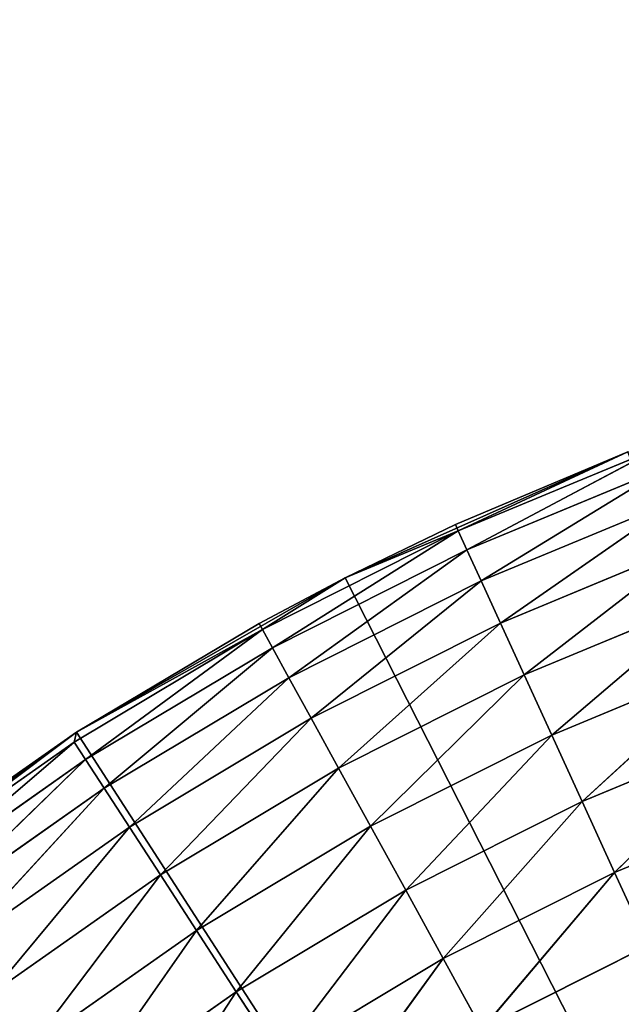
# Model space of a CAD drawing. Extents: x 0.4 to 80.4, y 0.1 to 20.1.
# Tile 589 of 656: x 78.03 to 78.16, y 18.054 to 18.267. Entities that reach past the tile are written whole.
import ezdxf

# ---------------------------------------------------------------- set-up
doc = ezdxf.new("R2010")
doc.units = 0
doc.header["$LTSCALE"] = 2.54
doc.layers.get('0').update_dxf_attribs({"color": 13, "linetype": 'CONTINUOUS'})

# ---------------------------------------------------------------- blocks, each defined once
blk = doc.blocks.new('P__KA_KUCHENNA_MOLISA_STL')
at = {"color": 0}
for p, q in [((78.10043, 18.14653, 89.4), (78.16156, 18.17375, 89.4)), ((78.10043, 18.14653, 89.4), (78.16156, 18.17375, 89.4)), ((78.16156, 18.17375, 89.4), (78.12426, 18.15804, 89)), ((78.16156, 18.17375, 89), (78.12426, 18.15804, 89)), ((78.16156, 18.17375, 89.4), (78.12426, 18.15804, 89)), ((78.16156, 18.17375, 89), (78.12426, 18.15804, 89)), ((78.16865, 18.1748, 88.98264), (78.12489, 18.15666, 88.98264)), ((78.16865, 18.1748, 88.98264), (78.12489, 18.15666, 88.98264)), ((78.16156, 18.17375, 89), (78.12489, 18.15666, 88.98264)), ((78.16156, 18.17375, 89), (78.12489, 18.15666, 88.98264)), ((78.16865, 18.1748, 88.98264), (78.12677, 18.15256, 88.9658)), ((78.16865, 18.1748, 88.98264), (78.12677, 18.15256, 88.9658)), ((78.17022, 18.17057, 88.9658), (78.12677, 18.15256, 88.9658)), ((78.17022, 18.17057, 88.9658), (78.12677, 18.15256, 88.9658)), ((78.17022, 18.17057, 88.9658), (78.12984, 18.14586, 88.95)), ((78.17022, 18.17057, 88.9658), (78.12984, 18.14586, 88.95)), ((78.17279, 18.16367, 88.95), (78.12984, 18.14586, 88.95)), ((78.17279, 18.16367, 88.95), (78.12984, 18.14586, 88.95)), ((78.17279, 18.16367, 88.95), (78.134, 18.13677, 88.93572)), ((78.17279, 18.16367, 88.95), (78.134, 18.13677, 88.93572)), ((78.12426, 18.15804, 89), (78.10043, 18.14653, 89.4)), ((78.12426, 18.15804, 89), (78.10043, 18.14653, 89.4)), ((78.12426, 18.15804, 89), (78.10043, 18.14653, 89)), ((78.12426, 18.15804, 89), (78.10043, 18.14653, 89)), ((78.12426, 18.15804, 89), (78.12489, 18.15666, 88.98264)), ((78.12426, 18.15804, 89), (78.12489, 18.15666, 88.98264)), ((78.12489, 18.15666, 88.98264), (78.08257, 18.13537, 88.98264)), ((78.12489, 18.15666, 88.98264), (78.08257, 18.13537, 88.98264)), ((78.12489, 18.15666, 88.98264), (78.08475, 18.13141, 88.9658)), ((78.12489, 18.15666, 88.98264), (78.08475, 18.13141, 88.9658)), ((78.12489, 18.15666, 88.98264), (78.10043, 18.14653, 89)), ((78.12489, 18.15666, 88.98264), (78.10043, 18.14653, 89)), ((78.12677, 18.15256, 88.9658), (78.12489, 18.15666, 88.98264)), ((78.12677, 18.15256, 88.9658), (78.12489, 18.15666, 88.98264)), ((78.17628, 18.1543, 88.93572), (78.134, 18.13677, 88.93572)), ((78.17628, 18.1543, 88.93572), (78.134, 18.13677, 88.93572)), ((78.17628, 18.1543, 88.93572), (78.13914, 18.12556, 88.92339)), ((78.17628, 18.1543, 88.93572), (78.13914, 18.12556, 88.92339)), ((78.12677, 18.15256, 88.9658), (78.08475, 18.13141, 88.9658)), ((78.12677, 18.15256, 88.9658), (78.08475, 18.13141, 88.9658)), ((78.12677, 18.15256, 88.9658), (78.0883, 18.12496, 88.95)), ((78.12677, 18.15256, 88.9658), (78.0883, 18.12496, 88.95)), ((78.12984, 18.14586, 88.95), (78.12677, 18.15256, 88.9658)), ((78.12984, 18.14586, 88.95), (78.12677, 18.15256, 88.9658)), ((78.04241, 18.11317, 89.4), (78.10043, 18.14653, 89.4)), ((78.04241, 18.11317, 89.4), (78.10043, 18.14653, 89.4)), ((78.10043, 18.14653, 89.4), (78.08185, 18.1367, 89)), ((78.10043, 18.14653, 89), (78.08185, 18.1367, 89)), ((78.10043, 18.14653, 89.4), (78.08185, 18.1367, 89)), ((78.10043, 18.14653, 89), (78.08185, 18.1367, 89)), ((78.10043, 18.14653, 89), (78.08257, 18.13537, 88.98264)), ((78.10043, 18.14653, 89), (78.08257, 18.13537, 88.98264)), ((78.12984, 18.14586, 88.95), (78.0883, 18.12496, 88.95)), ((78.12984, 18.14586, 88.95), (78.0883, 18.12496, 88.95)), ((78.12984, 18.14586, 88.95), (78.09312, 18.1162, 88.93572)), ((78.12984, 18.14586, 88.95), (78.09312, 18.1162, 88.93572)), ((78.10043, 18.14653, 89), (78.10043, 18.14653, 89.4)), ((78.10043, 18.14653, 89), (78.10043, 18.14653, 89.4)), ((78.10043, 18.14653, 89.4), (78.395, 17.56711, 89.4)), ((78.10043, 18.14653, 89.4), (78.395, 17.56711, 89.4)), ((78.134, 18.13677, 88.93572), (78.12984, 18.14586, 88.95)), ((78.134, 18.13677, 88.93572), (78.12984, 18.14586, 88.95)), ((78.18058, 18.14275, 88.92339), (78.13914, 18.12556, 88.92339)), ((78.18058, 18.14275, 88.92339), (78.13914, 18.12556, 88.92339)), ((78.18058, 18.14275, 88.92339), (78.14509, 18.11258, 88.9134)), ((78.18058, 18.14275, 88.92339), (78.14509, 18.11258, 88.9134)), ((78.08185, 18.1367, 89), (78.04241, 18.11317, 89.4)), ((78.08185, 18.1367, 89), (78.04241, 18.11317, 89.4)), ((78.08185, 18.1367, 89), (78.04241, 18.11317, 89)), ((78.08185, 18.1367, 89), (78.04241, 18.11317, 89)), ((78.08185, 18.1367, 89), (78.08257, 18.13537, 88.98264)), ((78.08185, 18.1367, 89), (78.08257, 18.13537, 88.98264)), ((78.134, 18.13677, 88.93572), (78.09312, 18.1162, 88.93572)), ((78.134, 18.13677, 88.93572), (78.09312, 18.1162, 88.93572)), ((78.134, 18.13677, 88.93572), (78.09905, 18.1054, 88.92339)), ((78.134, 18.13677, 88.93572), (78.09905, 18.1054, 88.92339)), ((78.13914, 18.12556, 88.92339), (78.134, 18.13677, 88.93572)), ((78.13914, 18.12556, 88.92339), (78.134, 18.13677, 88.93572)), ((78.08257, 18.13537, 88.98264), (78.04193, 18.11105, 88.98264)), ((78.08257, 18.13537, 88.98264), (78.04193, 18.11105, 88.98264)), ((78.08257, 18.13537, 88.98264), (78.04241, 18.11317, 89)), ((78.08257, 18.13537, 88.98264), (78.04241, 18.11317, 89)), ((78.08257, 18.13537, 88.98264), (78.04438, 18.10726, 88.9658)), ((78.08257, 18.13537, 88.98264), (78.04438, 18.10726, 88.9658)), ((78.08475, 18.13141, 88.9658), (78.08257, 18.13537, 88.98264)), ((78.08475, 18.13141, 88.9658), (78.08257, 18.13537, 88.98264)), ((78.08475, 18.13141, 88.9658), (78.04438, 18.10726, 88.9658)), ((78.08475, 18.13141, 88.9658), (78.04438, 18.10726, 88.9658)), ((78.08475, 18.13141, 88.9658), (78.0484, 18.10108, 88.95)), ((78.08475, 18.13141, 88.9658), (78.0484, 18.10108, 88.95)), ((78.0883, 18.12496, 88.95), (78.08475, 18.13141, 88.9658)), ((78.0883, 18.12496, 88.95), (78.08475, 18.13141, 88.9658)), ((78.18557, 18.12937, 88.9134), (78.14509, 18.11258, 88.9134)), ((78.18557, 18.12937, 88.9134), (78.14509, 18.11258, 88.9134)), ((78.18557, 18.12937, 88.9134), (78.15167, 18.09822, 88.90603)), ((78.18557, 18.12937, 88.9134), (78.15167, 18.09822, 88.90603)), ((78.0883, 18.12496, 88.95), (78.0484, 18.10108, 88.95)), ((78.0883, 18.12496, 88.95), (78.0484, 18.10108, 88.95)), ((78.0883, 18.12496, 88.95), (78.05384, 18.0927, 88.93572)), ((78.0883, 18.12496, 88.95), (78.05384, 18.0927, 88.93572)), ((78.09312, 18.1162, 88.93572), (78.0883, 18.12496, 88.95)), ((78.09312, 18.1162, 88.93572), (78.0883, 18.12496, 88.95)), ((78.13914, 18.12556, 88.92339), (78.09905, 18.1054, 88.92339)), ((78.13914, 18.12556, 88.92339), (78.09905, 18.1054, 88.92339)), ((78.13914, 18.12556, 88.92339), (78.10593, 18.09289, 88.9134)), ((78.13914, 18.12556, 88.92339), (78.10593, 18.09289, 88.9134)), ((78.14509, 18.11258, 88.9134), (78.13914, 18.12556, 88.92339)), ((78.14509, 18.11258, 88.9134), (78.13914, 18.12556, 88.92339)), ((78.09312, 18.1162, 88.93572), (78.05384, 18.0927, 88.93572)), ((78.09312, 18.1162, 88.93572), (78.05384, 18.0927, 88.93572)), ((78.09312, 18.1162, 88.93572), (78.06055, 18.08236, 88.92339)), ((78.09312, 18.1162, 88.93572), (78.06055, 18.08236, 88.92339)), ((78.09905, 18.1054, 88.92339), (78.09312, 18.1162, 88.93572)), ((78.09905, 18.1054, 88.92339), (78.09312, 18.1162, 88.93572)), ((78.19108, 18.11457, 88.90603), (78.15167, 18.09822, 88.90603)), ((78.19108, 18.11457, 88.90603), (78.15167, 18.09822, 88.90603)), ((78.19108, 18.11457, 88.90603), (78.15868, 18.08291, 88.90152)), ((78.19108, 18.11457, 88.90603), (78.15868, 18.08291, 88.90152)), ((78.04241, 18.11317, 89), (77.98813, 18.07402, 89.4)), ((77.98813, 18.07402, 89.4), (78.04241, 18.11317, 89.4)), ((78.04241, 18.11317, 89), (77.98813, 18.07402, 89.4)), ((77.98813, 18.07402, 89.4), (78.04241, 18.11317, 89.4)), ((78.04241, 18.11317, 89), (78.00225, 18.08503, 89)), ((78.04241, 18.11317, 89), (78.00225, 18.08503, 89)), ((78.00317, 18.08382, 88.98264), (78.04241, 18.11317, 89)), ((78.00317, 18.08382, 88.98264), (78.04241, 18.11317, 89)), ((78.04241, 18.11317, 89), (78.04193, 18.11105, 88.98264)), ((78.04241, 18.11317, 89), (78.04193, 18.11105, 88.98264)), ((78.04241, 18.11317, 89), (78.04241, 18.11317, 89.4)), ((78.04241, 18.11317, 89), (78.04241, 18.11317, 89.4)), ((78.04241, 18.11317, 89.4), (78.395, 17.56711, 89.4)), ((78.04241, 18.11317, 89.4), (78.395, 17.56711, 89.4)), ((78.14509, 18.11258, 88.9134), (78.10593, 18.09289, 88.9134)), ((78.14509, 18.11258, 88.9134), (78.10593, 18.09289, 88.9134)), ((78.14509, 18.11258, 88.9134), (78.11354, 18.07904, 88.90603)), ((78.14509, 18.11258, 88.9134), (78.11354, 18.07904, 88.90603)), ((78.15167, 18.09822, 88.90603), (78.14509, 18.11258, 88.9134)), ((78.15167, 18.09822, 88.90603), (78.14509, 18.11258, 88.9134)), ((78.00317, 18.08382, 88.98264), (78.04193, 18.11105, 88.98264)), ((78.00317, 18.08382, 88.98264), (78.04193, 18.11105, 88.98264)), ((78.0059, 18.08023, 88.9658), (78.04193, 18.11105, 88.98264)), ((78.0059, 18.08023, 88.9658), (78.04193, 18.11105, 88.98264)), ((78.04438, 18.10726, 88.9658), (78.04193, 18.11105, 88.98264)), ((78.04438, 18.10726, 88.9658), (78.04193, 18.11105, 88.98264)), ((78.0059, 18.08023, 88.9658), (78.04438, 18.10726, 88.9658)), ((78.0059, 18.08023, 88.9658), (78.04438, 18.10726, 88.9658)), ((78.01035, 18.07436, 88.95), (78.04438, 18.10726, 88.9658)), ((78.01035, 18.07436, 88.95), (78.04438, 18.10726, 88.9658)), ((78.0484, 18.10108, 88.95), (78.04438, 18.10726, 88.9658)), ((78.0484, 18.10108, 88.95), (78.04438, 18.10726, 88.9658)), ((78.09905, 18.1054, 88.92339), (78.06055, 18.08236, 88.92339)), ((78.09905, 18.1054, 88.92339), (78.06055, 18.08236, 88.92339)), ((78.09905, 18.1054, 88.92339), (78.06833, 18.07038, 88.9134)), ((78.09905, 18.1054, 88.92339), (78.06833, 18.07038, 88.9134)), ((78.10593, 18.09289, 88.9134), (78.09905, 18.1054, 88.92339)), ((78.10593, 18.09289, 88.9134), (78.09905, 18.1054, 88.92339)), ((78.01035, 18.07436, 88.95), (78.0484, 18.10108, 88.95)), ((78.01035, 18.07436, 88.95), (78.0484, 18.10108, 88.95)), ((78.01639, 18.06639, 88.93572), (78.0484, 18.10108, 88.95)), ((78.01639, 18.06639, 88.93572), (78.0484, 18.10108, 88.95)), ((78.05384, 18.0927, 88.93572), (78.0484, 18.10108, 88.95)), ((78.05384, 18.0927, 88.93572), (78.0484, 18.10108, 88.95)), ((78.19696, 18.09879, 88.90152), (78.15868, 18.08291, 88.90152)), ((78.19696, 18.09879, 88.90152), (78.15868, 18.08291, 88.90152)), ((78.15167, 18.09822, 88.90603), (78.11354, 18.07904, 88.90603)), ((78.15167, 18.09822, 88.90603), (78.11354, 18.07904, 88.90603)), ((78.15167, 18.09822, 88.90603), (78.12166, 18.06429, 88.90152)), ((78.15167, 18.09822, 88.90603), (78.12166, 18.06429, 88.90152)), ((78.15868, 18.08291, 88.90152), (78.15167, 18.09822, 88.90603)), ((78.15868, 18.08291, 88.90152), (78.15167, 18.09822, 88.90603)), ((78.01639, 18.06639, 88.93572), (78.05384, 18.0927, 88.93572)), ((78.01639, 18.06639, 88.93572), (78.05384, 18.0927, 88.93572)), ((78.02383, 18.05657, 88.92339), (78.05384, 18.0927, 88.93572)), ((78.02383, 18.05657, 88.92339), (78.05384, 18.0927, 88.93572)), ((78.06055, 18.08236, 88.92339), (78.05384, 18.0927, 88.93572)), ((78.06055, 18.08236, 88.92339), (78.05384, 18.0927, 88.93572)), ((78.10593, 18.09289, 88.9134), (78.06833, 18.07038, 88.9134)), ((78.10593, 18.09289, 88.9134), (78.06833, 18.07038, 88.9134)), ((78.10593, 18.09289, 88.9134), (78.07693, 18.05713, 88.90603)), ((78.10593, 18.09289, 88.9134), (78.07693, 18.05713, 88.90603)), ((78.11354, 18.07904, 88.90603), (78.10593, 18.09289, 88.9134)), ((78.11354, 18.07904, 88.90603), (78.10593, 18.09289, 88.9134)), ((78.02383, 18.05657, 88.92339), (78.06055, 18.08236, 88.92339)), ((78.02383, 18.05657, 88.92339), (78.06055, 18.08236, 88.92339)), ((78.03246, 18.04519, 88.9134), (78.06055, 18.08236, 88.92339)), ((78.03246, 18.04519, 88.9134), (78.06055, 18.08236, 88.92339)), ((78.06833, 18.07038, 88.9134), (78.06055, 18.08236, 88.92339)), ((78.06833, 18.07038, 88.9134), (78.06055, 18.08236, 88.92339)), ((78.15868, 18.08291, 88.90152), (78.12166, 18.06429, 88.90152)), ((78.15868, 18.08291, 88.90152), (78.12166, 18.06429, 88.90152)), ((78.15868, 18.08291, 88.90152), (78.13002, 18.04907, 88.9)), ((78.15868, 18.08291, 88.90152), (78.13002, 18.04907, 88.9)), ((78.16591, 18.06713, 88.9), (78.15868, 18.08291, 88.90152)), ((78.16591, 18.06713, 88.9), (78.15868, 18.08291, 88.90152)), ((78.11354, 18.07904, 88.90603), (78.07693, 18.05713, 88.90603)), ((78.11354, 18.07904, 88.90603), (78.07693, 18.05713, 88.90603)), ((78.11354, 18.07904, 88.90603), (78.0861, 18.04301, 88.90152)), ((78.11354, 18.07904, 88.90603), (78.0861, 18.04301, 88.90152)), ((78.12166, 18.06429, 88.90152), (78.11354, 18.07904, 88.90603)), ((78.12166, 18.06429, 88.90152), (78.11354, 18.07904, 88.90603)), ((78.03246, 18.04519, 88.9134), (78.06833, 18.07038, 88.9134)), ((78.03246, 18.04519, 88.9134), (78.06833, 18.07038, 88.9134)), ((78.042, 18.03261, 88.90603), (78.06833, 18.07038, 88.9134)), ((78.042, 18.03261, 88.90603), (78.06833, 18.07038, 88.9134)), ((78.07693, 18.05713, 88.90603), (78.06833, 18.07038, 88.9134)), ((78.07693, 18.05713, 88.90603), (78.06833, 18.07038, 88.9134)), ((78.13002, 18.04907, 88.9), (78.16591, 18.06713, 88.9)), ((78.13002, 18.04907, 88.9), (78.16591, 18.06713, 88.9)), ((78.12166, 18.06429, 88.90152), (78.0861, 18.04301, 88.90152)), ((78.12166, 18.06429, 88.90152), (78.0861, 18.04301, 88.90152)), ((78.12166, 18.06429, 88.90152), (78.09555, 18.02844, 88.9)), ((78.12166, 18.06429, 88.90152), (78.09555, 18.02844, 88.9)), ((78.13002, 18.04907, 88.9), (78.12166, 18.06429, 88.90152)), ((78.13002, 18.04907, 88.9), (78.12166, 18.06429, 88.90152)), ((78.042, 18.03261, 88.90603), (78.07693, 18.05713, 88.90603)), ((78.042, 18.03261, 88.90603), (78.07693, 18.05713, 88.90603)), ((78.05218, 18.01919, 88.90152), (78.07693, 18.05713, 88.90603)), ((78.05218, 18.01919, 88.90152), (78.07693, 18.05713, 88.90603)), ((78.0861, 18.04301, 88.90152), (78.07693, 18.05713, 88.90603)), ((78.0861, 18.04301, 88.90152), (78.07693, 18.05713, 88.90603))]:
    blk.add_line(p, q, dxfattribs=at)
mesh = blk.add_polyface(dxfattribs=at)
corners = [(78.12689, 17.79209, 89.4), (78.09189, 17.74211, 89.4), (0.395, 19.86711, 89.4)]
mesh.append_faces([[corners[k] for k in face] for face in [(0, 1, 2)]], dxfattribs={"color": 0})
mesh = blk.add_polyface(dxfattribs=at)
corners = [(78.17003, 17.83523, 89.4), (78.12689, 17.79209, 89.4), (0.395, 19.86711, 89.4)]
mesh.append_faces([[corners[k] for k in face] for face in [(0, 1, 2)]], dxfattribs={"color": 0})
mesh = blk.add_polyface(dxfattribs=at)
corners = [(78.09189, 17.74211, 89.4), (2.61998, 17.83523, 89.4), (0.395, 19.86711, 89.4)]
mesh.append_faces([[corners[k] for k in face] for face in [(0, 1, 2)]], dxfattribs={"color": 0})
mesh = blk.add_polyface(dxfattribs=at)
corners = [(80.395, 19.86711, 89.4), (78.27529, 17.896, 89.4), (0.395, 19.86711, 89.4)]
mesh.append_faces([[corners[k] for k in face] for face in [(0, 1, 2)]], dxfattribs={"color": 0})
mesh = blk.add_polyface(dxfattribs=at)
corners = [(78.27529, 17.896, 89.4), (78.22, 17.87022, 89.4), (0.395, 19.86711, 89.4)]
mesh.append_faces([[corners[k] for k in face] for face in [(0, 1, 2)]], dxfattribs={"color": 0})
mesh = blk.add_polyface(dxfattribs=at)
corners = [(78.22, 17.87022, 89.4), (78.17003, 17.83523, 89.4), (0.395, 19.86711, 89.4)]
mesh.append_faces([[corners[k] for k in face] for face in [(0, 1, 2)]], dxfattribs={"color": 0})
mesh = blk.add_polyface(dxfattribs=at)
corners = [(80.395, 19.86711, 89.5), (0.395, 19.86711, 89.5), (2.51471, 17.896, 89.5)]
mesh.append_faces([[corners[k] for k in face] for face in [(0, 1, 2)]], dxfattribs={"color": 0})
mesh = blk.add_polyface(dxfattribs=at)
corners = [(80.395, 19.86711, 89.5), (2.51471, 17.896, 89.5), (2.57, 17.87022, 89.5)]
mesh.append_faces([[corners[k] for k in face] for face in [(0, 1, 2)]], dxfattribs={"color": 0})
mesh = blk.add_polyface(dxfattribs=at)
corners = [(80.395, 19.86711, 89.5), (2.57, 17.87022, 89.5), (2.61998, 17.83523, 89.5)]
mesh.append_faces([[corners[k] for k in face] for face in [(0, 1, 2)]], dxfattribs={"color": 0})
mesh = blk.add_polyface(dxfattribs=at)
corners = [(80.395, 19.86711, 89.5), (2.61998, 17.83523, 89.5), (2.66312, 17.79209, 89.5)]
mesh.append_faces([[corners[k] for k in face] for face in [(0, 1, 2)]], dxfattribs={"color": 0})
mesh = blk.add_polyface(dxfattribs=at)
corners = [(80.395, 19.86711, 89.5), (2.66312, 17.79209, 89.5), (2.69811, 17.74211, 89.5)]
mesh.append_faces([[corners[k] for k in face] for face in [(0, 1, 2)]], dxfattribs={"color": 0})
mesh = blk.add_polyface(dxfattribs=at)
corners = [(80.395, 19.86711, 89.5), (2.69811, 17.74211, 89.5), (78.17003, 17.83523, 89.5)]
mesh.append_faces([[corners[k] for k in face] for face in [(0, 1, 2)]], dxfattribs={"color": 0})
mesh = blk.add_polyface(dxfattribs=at)
corners = [(78.16156, 18.17375, 89.4), (78.12426, 18.15804, 89), (78.10043, 18.14653, 89.4)]
mesh.append_faces([[corners[k] for k in face] for face in [(0, 1, 2)]], dxfattribs={"color": 0})
mesh = blk.add_polyface(dxfattribs=at)
corners = [(78.395, 17.56711, 89.4), (78.16156, 18.17375, 89.4), (78.10043, 18.14653, 89.4)]
mesh.append_faces([[corners[k] for k in face] for face in [(0, 1, 2)]], dxfattribs={"color": 0})
mesh = blk.add_polyface(dxfattribs=at)
corners = [(78.16156, 18.17375, 89.4), (78.16156, 18.17375, 89), (78.12426, 18.15804, 89)]
mesh.append_faces([[corners[k] for k in face] for face in [(0, 1, 2)]], dxfattribs={"color": 0})
mesh = blk.add_polyface(dxfattribs=at)
corners = [(78.16156, 18.17375, 89), (78.12489, 18.15666, 88.98264), (78.12426, 18.15804, 89)]
mesh.append_faces([[corners[k] for k in face] for face in [(0, 1, 2)]], dxfattribs={"color": 0})
mesh = blk.add_polyface(dxfattribs=at)
corners = [(78.16156, 18.17375, 89), (78.16865, 18.1748, 88.98264), (78.12489, 18.15666, 88.98264)]
mesh.append_faces([[corners[k] for k in face] for face in [(0, 1, 2)]], dxfattribs={"color": 0})
mesh = blk.add_polyface(dxfattribs=at)
corners = [(78.16865, 18.1748, 88.98264), (78.12677, 18.15256, 88.9658), (78.12489, 18.15666, 88.98264)]
mesh.append_faces([[corners[k] for k in face] for face in [(0, 1, 2)]], dxfattribs={"color": 0})
mesh = blk.add_polyface(dxfattribs=at)
corners = [(78.16865, 18.1748, 88.98264), (78.17022, 18.17057, 88.9658), (78.12677, 18.15256, 88.9658)]
mesh.append_faces([[corners[k] for k in face] for face in [(0, 1, 2)]], dxfattribs={"color": 0})
mesh = blk.add_polyface(dxfattribs=at)
corners = [(78.17022, 18.17057, 88.9658), (78.12984, 18.14586, 88.95), (78.12677, 18.15256, 88.9658)]
mesh.append_faces([[corners[k] for k in face] for face in [(0, 1, 2)]], dxfattribs={"color": 0})
mesh = blk.add_polyface(dxfattribs=at)
corners = [(78.17022, 18.17057, 88.9658), (78.17279, 18.16367, 88.95), (78.12984, 18.14586, 88.95)]
mesh.append_faces([[corners[k] for k in face] for face in [(0, 1, 2)]], dxfattribs={"color": 0})
mesh = blk.add_polyface(dxfattribs=at)
corners = [(78.17279, 18.16367, 88.95), (78.134, 18.13677, 88.93572), (78.12984, 18.14586, 88.95)]
mesh.append_faces([[corners[k] for k in face] for face in [(0, 1, 2)]], dxfattribs={"color": 0})
mesh = blk.add_polyface(dxfattribs=at)
corners = [(78.17279, 18.16367, 88.95), (78.17628, 18.1543, 88.93572), (78.134, 18.13677, 88.93572)]
mesh.append_faces([[corners[k] for k in face] for face in [(0, 1, 2)]], dxfattribs={"color": 0})
mesh = blk.add_polyface(dxfattribs=at)
corners = [(78.10043, 18.14653, 89.4), (78.12426, 18.15804, 89), (78.10043, 18.14653, 89)]
mesh.append_faces([[corners[k] for k in face] for face in [(0, 1, 2)]], dxfattribs={"color": 0})
mesh = blk.add_polyface(dxfattribs=at)
corners = [(78.12426, 18.15804, 89), (78.12489, 18.15666, 88.98264), (78.10043, 18.14653, 89)]
mesh.append_faces([[corners[k] for k in face] for face in [(0, 1, 2)]], dxfattribs={"color": 0})
mesh = blk.add_polyface(dxfattribs=at)
corners = [(78.10043, 18.14653, 89), (78.12489, 18.15666, 88.98264), (78.08257, 18.13537, 88.98264)]
mesh.append_faces([[corners[k] for k in face] for face in [(0, 1, 2)]], dxfattribs={"color": 0})
mesh = blk.add_polyface(dxfattribs=at)
corners = [(78.12489, 18.15666, 88.98264), (78.08475, 18.13141, 88.9658), (78.08257, 18.13537, 88.98264)]
mesh.append_faces([[corners[k] for k in face] for face in [(0, 1, 2)]], dxfattribs={"color": 0})
mesh = blk.add_polyface(dxfattribs=at)
corners = [(78.12489, 18.15666, 88.98264), (78.12677, 18.15256, 88.9658), (78.08475, 18.13141, 88.9658)]
mesh.append_faces([[corners[k] for k in face] for face in [(0, 1, 2)]], dxfattribs={"color": 0})
mesh = blk.add_polyface(dxfattribs=at)
corners = [(78.17628, 18.1543, 88.93572), (78.13914, 18.12556, 88.92339), (78.134, 18.13677, 88.93572)]
mesh.append_faces([[corners[k] for k in face] for face in [(0, 1, 2)]], dxfattribs={"color": 0})
mesh = blk.add_polyface(dxfattribs=at)
corners = [(78.18058, 18.14275, 88.92339), (78.13914, 18.12556, 88.92339), (78.17628, 18.1543, 88.93572)]
mesh.append_faces([[corners[k] for k in face] for face in [(0, 1, 2)]], dxfattribs={"color": 0})
mesh = blk.add_polyface(dxfattribs=at)
corners = [(78.12677, 18.15256, 88.9658), (78.0883, 18.12496, 88.95), (78.08475, 18.13141, 88.9658)]
mesh.append_faces([[corners[k] for k in face] for face in [(0, 1, 2)]], dxfattribs={"color": 0})
mesh = blk.add_polyface(dxfattribs=at)
corners = [(78.12677, 18.15256, 88.9658), (78.12984, 18.14586, 88.95), (78.0883, 18.12496, 88.95)]
mesh.append_faces([[corners[k] for k in face] for face in [(0, 1, 2)]], dxfattribs={"color": 0})
mesh = blk.add_polyface(dxfattribs=at)
corners = [(78.10043, 18.14653, 89.4), (78.08185, 18.1367, 89), (78.04241, 18.11317, 89.4)]
mesh.append_faces([[corners[k] for k in face] for face in [(0, 1, 2)]], dxfattribs={"color": 0})
mesh = blk.add_polyface(dxfattribs=at)
corners = [(78.395, 17.56711, 89.4), (78.10043, 18.14653, 89.4), (78.04241, 18.11317, 89.4)]
mesh.append_faces([[corners[k] for k in face] for face in [(0, 1, 2)]], dxfattribs={"color": 0})
mesh = blk.add_polyface(dxfattribs=at)
corners = [(78.10043, 18.14653, 89.4), (78.10043, 18.14653, 89), (78.08185, 18.1367, 89)]
mesh.append_faces([[corners[k] for k in face] for face in [(0, 1, 2)]], dxfattribs={"color": 0})
mesh = blk.add_polyface(dxfattribs=at)
corners = [(78.10043, 18.14653, 89), (78.08257, 18.13537, 88.98264), (78.08185, 18.1367, 89)]
mesh.append_faces([[corners[k] for k in face] for face in [(0, 1, 2)]], dxfattribs={"color": 0})
mesh = blk.add_polyface(dxfattribs=at)
corners = [(78.12984, 18.14586, 88.95), (78.09312, 18.1162, 88.93572), (78.0883, 18.12496, 88.95)]
mesh.append_faces([[corners[k] for k in face] for face in [(0, 1, 2)]], dxfattribs={"color": 0})
mesh = blk.add_polyface(dxfattribs=at)
corners = [(78.12984, 18.14586, 88.95), (78.134, 18.13677, 88.93572), (78.09312, 18.1162, 88.93572)]
mesh.append_faces([[corners[k] for k in face] for face in [(0, 1, 2)]], dxfattribs={"color": 0})
mesh = blk.add_polyface(dxfattribs=at)
corners = [(78.18058, 18.14275, 88.92339), (78.14509, 18.11258, 88.9134), (78.13914, 18.12556, 88.92339)]
mesh.append_faces([[corners[k] for k in face] for face in [(0, 1, 2)]], dxfattribs={"color": 0})
mesh = blk.add_polyface(dxfattribs=at)
corners = [(78.18557, 18.12937, 88.9134), (78.14509, 18.11258, 88.9134), (78.18058, 18.14275, 88.92339)]
mesh.append_faces([[corners[k] for k in face] for face in [(0, 1, 2)]], dxfattribs={"color": 0})
mesh = blk.add_polyface(dxfattribs=at)
corners = [(78.04241, 18.11317, 89.4), (78.08185, 18.1367, 89), (78.04241, 18.11317, 89)]
mesh.append_faces([[corners[k] for k in face] for face in [(0, 1, 2)]], dxfattribs={"color": 0})
mesh = blk.add_polyface(dxfattribs=at)
corners = [(78.08185, 18.1367, 89), (78.08257, 18.13537, 88.98264), (78.04241, 18.11317, 89)]
mesh.append_faces([[corners[k] for k in face] for face in [(0, 1, 2)]], dxfattribs={"color": 0})
mesh = blk.add_polyface(dxfattribs=at)
corners = [(78.134, 18.13677, 88.93572), (78.09905, 18.1054, 88.92339), (78.09312, 18.1162, 88.93572)]
mesh.append_faces([[corners[k] for k in face] for face in [(0, 1, 2)]], dxfattribs={"color": 0})
mesh = blk.add_polyface(dxfattribs=at)
corners = [(78.13914, 18.12556, 88.92339), (78.09905, 18.1054, 88.92339), (78.134, 18.13677, 88.93572)]
mesh.append_faces([[corners[k] for k in face] for face in [(0, 1, 2)]], dxfattribs={"color": 0})
mesh = blk.add_polyface(dxfattribs=at)
corners = [(78.04241, 18.11317, 89), (78.08257, 18.13537, 88.98264), (78.04193, 18.11105, 88.98264)]
mesh.append_faces([[corners[k] for k in face] for face in [(0, 1, 2)]], dxfattribs={"color": 0})
mesh = blk.add_polyface(dxfattribs=at)
corners = [(78.08257, 18.13537, 88.98264), (78.04438, 18.10726, 88.9658), (78.04193, 18.11105, 88.98264)]
mesh.append_faces([[corners[k] for k in face] for face in [(0, 1, 2)]], dxfattribs={"color": 0})
mesh = blk.add_polyface(dxfattribs=at)
corners = [(78.08257, 18.13537, 88.98264), (78.08475, 18.13141, 88.9658), (78.04438, 18.10726, 88.9658)]
mesh.append_faces([[corners[k] for k in face] for face in [(0, 1, 2)]], dxfattribs={"color": 0})
mesh = blk.add_polyface(dxfattribs=at)
corners = [(78.08475, 18.13141, 88.9658), (78.0484, 18.10108, 88.95), (78.04438, 18.10726, 88.9658)]
mesh.append_faces([[corners[k] for k in face] for face in [(0, 1, 2)]], dxfattribs={"color": 0})
mesh = blk.add_polyface(dxfattribs=at)
corners = [(78.08475, 18.13141, 88.9658), (78.0883, 18.12496, 88.95), (78.0484, 18.10108, 88.95)]
mesh.append_faces([[corners[k] for k in face] for face in [(0, 1, 2)]], dxfattribs={"color": 0})
mesh = blk.add_polyface(dxfattribs=at)
corners = [(78.18557, 18.12937, 88.9134), (78.15167, 18.09822, 88.90603), (78.14509, 18.11258, 88.9134)]
mesh.append_faces([[corners[k] for k in face] for face in [(0, 1, 2)]], dxfattribs={"color": 0})
mesh = blk.add_polyface(dxfattribs=at)
corners = [(78.19108, 18.11457, 88.90603), (78.15167, 18.09822, 88.90603), (78.18557, 18.12937, 88.9134)]
mesh.append_faces([[corners[k] for k in face] for face in [(0, 1, 2)]], dxfattribs={"color": 0})
mesh = blk.add_polyface(dxfattribs=at)
corners = [(78.0883, 18.12496, 88.95), (78.05384, 18.0927, 88.93572), (78.0484, 18.10108, 88.95)]
mesh.append_faces([[corners[k] for k in face] for face in [(0, 1, 2)]], dxfattribs={"color": 0})
mesh = blk.add_polyface(dxfattribs=at)
corners = [(78.0883, 18.12496, 88.95), (78.09312, 18.1162, 88.93572), (78.05384, 18.0927, 88.93572)]
mesh.append_faces([[corners[k] for k in face] for face in [(0, 1, 2)]], dxfattribs={"color": 0})
mesh = blk.add_polyface(dxfattribs=at)
corners = [(78.13914, 18.12556, 88.92339), (78.10593, 18.09289, 88.9134), (78.09905, 18.1054, 88.92339)]
mesh.append_faces([[corners[k] for k in face] for face in [(0, 1, 2)]], dxfattribs={"color": 0})
mesh = blk.add_polyface(dxfattribs=at)
corners = [(78.14509, 18.11258, 88.9134), (78.10593, 18.09289, 88.9134), (78.13914, 18.12556, 88.92339)]
mesh.append_faces([[corners[k] for k in face] for face in [(0, 1, 2)]], dxfattribs={"color": 0})
mesh = blk.add_polyface(dxfattribs=at)
corners = [(78.09312, 18.1162, 88.93572), (78.06055, 18.08236, 88.92339), (78.05384, 18.0927, 88.93572)]
mesh.append_faces([[corners[k] for k in face] for face in [(0, 1, 2)]], dxfattribs={"color": 0})
mesh = blk.add_polyface(dxfattribs=at)
corners = [(78.09905, 18.1054, 88.92339), (78.06055, 18.08236, 88.92339), (78.09312, 18.1162, 88.93572)]
mesh.append_faces([[corners[k] for k in face] for face in [(0, 1, 2)]], dxfattribs={"color": 0})
mesh = blk.add_polyface(dxfattribs=at)
corners = [(78.19108, 18.11457, 88.90603), (78.15868, 18.08291, 88.90152), (78.15167, 18.09822, 88.90603)]
mesh.append_faces([[corners[k] for k in face] for face in [(0, 1, 2)]], dxfattribs={"color": 0})
mesh = blk.add_polyface(dxfattribs=at)
corners = [(78.19696, 18.09879, 88.90152), (78.15868, 18.08291, 88.90152), (78.19108, 18.11457, 88.90603)]
mesh.append_faces([[corners[k] for k in face] for face in [(0, 1, 2)]], dxfattribs={"color": 0})
mesh = blk.add_polyface(dxfattribs=at)
corners = [(78.04241, 18.11317, 89.4), (78.04241, 18.11317, 89), (77.98813, 18.07402, 89.4)]
mesh.append_faces([[corners[k] for k in face] for face in [(0, 1, 2)]], dxfattribs={"color": 0})
mesh = blk.add_polyface(dxfattribs=at)
corners = [(77.98813, 18.07402, 89.4), (78.04241, 18.11317, 89), (78.00225, 18.08503, 89)]
mesh.append_faces([[corners[k] for k in face] for face in [(0, 1, 2)]], dxfattribs={"color": 0})
mesh = blk.add_polyface(dxfattribs=at)
corners = [(78.395, 17.56711, 89.4), (78.04241, 18.11317, 89.4), (77.98813, 18.07402, 89.4)]
mesh.append_faces([[corners[k] for k in face] for face in [(0, 1, 2)]], dxfattribs={"color": 0})
mesh = blk.add_polyface(dxfattribs=at)
corners = [(78.04241, 18.11317, 89), (78.00317, 18.08382, 88.98264), (78.00225, 18.08503, 89)]
mesh.append_faces([[corners[k] for k in face] for face in [(0, 1, 2)]], dxfattribs={"color": 0})
mesh = blk.add_polyface(dxfattribs=at)
corners = [(78.04241, 18.11317, 89), (78.04193, 18.11105, 88.98264), (78.00317, 18.08382, 88.98264)]
mesh.append_faces([[corners[k] for k in face] for face in [(0, 1, 2)]], dxfattribs={"color": 0})
mesh = blk.add_polyface(dxfattribs=at)
corners = [(78.14509, 18.11258, 88.9134), (78.11354, 18.07904, 88.90603), (78.10593, 18.09289, 88.9134)]
mesh.append_faces([[corners[k] for k in face] for face in [(0, 1, 2)]], dxfattribs={"color": 0})
mesh = blk.add_polyface(dxfattribs=at)
corners = [(78.15167, 18.09822, 88.90603), (78.11354, 18.07904, 88.90603), (78.14509, 18.11258, 88.9134)]
mesh.append_faces([[corners[k] for k in face] for face in [(0, 1, 2)]], dxfattribs={"color": 0})
mesh = blk.add_polyface(dxfattribs=at)
corners = [(78.04193, 18.11105, 88.98264), (78.0059, 18.08023, 88.9658), (78.00317, 18.08382, 88.98264)]
mesh.append_faces([[corners[k] for k in face] for face in [(0, 1, 2)]], dxfattribs={"color": 0})
mesh = blk.add_polyface(dxfattribs=at)
corners = [(78.04193, 18.11105, 88.98264), (78.04438, 18.10726, 88.9658), (78.0059, 18.08023, 88.9658)]
mesh.append_faces([[corners[k] for k in face] for face in [(0, 1, 2)]], dxfattribs={"color": 0})
mesh = blk.add_polyface(dxfattribs=at)
corners = [(78.04438, 18.10726, 88.9658), (78.01035, 18.07436, 88.95), (78.0059, 18.08023, 88.9658)]
mesh.append_faces([[corners[k] for k in face] for face in [(0, 1, 2)]], dxfattribs={"color": 0})
mesh = blk.add_polyface(dxfattribs=at)
corners = [(78.04438, 18.10726, 88.9658), (78.0484, 18.10108, 88.95), (78.01035, 18.07436, 88.95)]
mesh.append_faces([[corners[k] for k in face] for face in [(0, 1, 2)]], dxfattribs={"color": 0})
mesh = blk.add_polyface(dxfattribs=at)
corners = [(78.09905, 18.1054, 88.92339), (78.06833, 18.07038, 88.9134), (78.06055, 18.08236, 88.92339)]
mesh.append_faces([[corners[k] for k in face] for face in [(0, 1, 2)]], dxfattribs={"color": 0})
mesh = blk.add_polyface(dxfattribs=at)
corners = [(78.10593, 18.09289, 88.9134), (78.06833, 18.07038, 88.9134), (78.09905, 18.1054, 88.92339)]
mesh.append_faces([[corners[k] for k in face] for face in [(0, 1, 2)]], dxfattribs={"color": 0})
mesh = blk.add_polyface(dxfattribs=at)
corners = [(78.0484, 18.10108, 88.95), (78.01639, 18.06639, 88.93572), (78.01035, 18.07436, 88.95)]
mesh.append_faces([[corners[k] for k in face] for face in [(0, 1, 2)]], dxfattribs={"color": 0})
mesh = blk.add_polyface(dxfattribs=at)
corners = [(78.0484, 18.10108, 88.95), (78.05384, 18.0927, 88.93572), (78.01639, 18.06639, 88.93572)]
mesh.append_faces([[corners[k] for k in face] for face in [(0, 1, 2)]], dxfattribs={"color": 0})
mesh = blk.add_polyface(dxfattribs=at)
corners = [(78.19696, 18.09879, 88.90152), (78.16591, 18.06713, 88.9), (78.15868, 18.08291, 88.90152)]
mesh.append_faces([[corners[k] for k in face] for face in [(0, 1, 2)]], dxfattribs={"color": 0})
mesh = blk.add_polyface(dxfattribs=at)
corners = [(78.15167, 18.09822, 88.90603), (78.12166, 18.06429, 88.90152), (78.11354, 18.07904, 88.90603)]
mesh.append_faces([[corners[k] for k in face] for face in [(0, 1, 2)]], dxfattribs={"color": 0})
mesh = blk.add_polyface(dxfattribs=at)
corners = [(78.15868, 18.08291, 88.90152), (78.12166, 18.06429, 88.90152), (78.15167, 18.09822, 88.90603)]
mesh.append_faces([[corners[k] for k in face] for face in [(0, 1, 2)]], dxfattribs={"color": 0})
mesh = blk.add_polyface(dxfattribs=at)
corners = [(78.05384, 18.0927, 88.93572), (78.02383, 18.05657, 88.92339), (78.01639, 18.06639, 88.93572)]
mesh.append_faces([[corners[k] for k in face] for face in [(0, 1, 2)]], dxfattribs={"color": 0})
mesh = blk.add_polyface(dxfattribs=at)
corners = [(78.06055, 18.08236, 88.92339), (78.02383, 18.05657, 88.92339), (78.05384, 18.0927, 88.93572)]
mesh.append_faces([[corners[k] for k in face] for face in [(0, 1, 2)]], dxfattribs={"color": 0})
mesh = blk.add_polyface(dxfattribs=at)
corners = [(78.10593, 18.09289, 88.9134), (78.07693, 18.05713, 88.90603), (78.06833, 18.07038, 88.9134)]
mesh.append_faces([[corners[k] for k in face] for face in [(0, 1, 2)]], dxfattribs={"color": 0})
mesh = blk.add_polyface(dxfattribs=at)
corners = [(78.11354, 18.07904, 88.90603), (78.07693, 18.05713, 88.90603), (78.10593, 18.09289, 88.9134)]
mesh.append_faces([[corners[k] for k in face] for face in [(0, 1, 2)]], dxfattribs={"color": 0})
mesh = blk.add_polyface(dxfattribs=at)
corners = [(78.06055, 18.08236, 88.92339), (78.03246, 18.04519, 88.9134), (78.02383, 18.05657, 88.92339)]
mesh.append_faces([[corners[k] for k in face] for face in [(0, 1, 2)]], dxfattribs={"color": 0})
mesh = blk.add_polyface(dxfattribs=at)
corners = [(78.06833, 18.07038, 88.9134), (78.03246, 18.04519, 88.9134), (78.06055, 18.08236, 88.92339)]
mesh.append_faces([[corners[k] for k in face] for face in [(0, 1, 2)]], dxfattribs={"color": 0})
mesh = blk.add_polyface(dxfattribs=at)
corners = [(78.15868, 18.08291, 88.90152), (78.13002, 18.04907, 88.9), (78.12166, 18.06429, 88.90152)]
mesh.append_faces([[corners[k] for k in face] for face in [(0, 1, 2)]], dxfattribs={"color": 0})
mesh = blk.add_polyface(dxfattribs=at)
corners = [(78.16591, 18.06713, 88.9), (78.13002, 18.04907, 88.9), (78.15868, 18.08291, 88.90152)]
mesh.append_faces([[corners[k] for k in face] for face in [(0, 1, 2)]], dxfattribs={"color": 0})
mesh = blk.add_polyface(dxfattribs=at)
corners = [(78.11354, 18.07904, 88.90603), (78.0861, 18.04301, 88.90152), (78.07693, 18.05713, 88.90603)]
mesh.append_faces([[corners[k] for k in face] for face in [(0, 1, 2)]], dxfattribs={"color": 0})
mesh = blk.add_polyface(dxfattribs=at)
corners = [(78.12166, 18.06429, 88.90152), (78.0861, 18.04301, 88.90152), (78.11354, 18.07904, 88.90603)]
mesh.append_faces([[corners[k] for k in face] for face in [(0, 1, 2)]], dxfattribs={"color": 0})
mesh = blk.add_polyface(dxfattribs=at)
corners = [(78.395, 17.56711, 89.4), (77.98813, 18.07402, 89.4), (77.93817, 18.0295, 89.4)]
mesh.append_faces([[corners[k] for k in face] for face in [(0, 1, 2)]], dxfattribs={"color": 0})
mesh = blk.add_polyface(dxfattribs=at)
corners = [(78.06833, 18.07038, 88.9134), (78.042, 18.03261, 88.90603), (78.03246, 18.04519, 88.9134)]
mesh.append_faces([[corners[k] for k in face] for face in [(0, 1, 2)]], dxfattribs={"color": 0})
mesh = blk.add_polyface(dxfattribs=at)
corners = [(78.07693, 18.05713, 88.90603), (78.042, 18.03261, 88.90603), (78.06833, 18.07038, 88.9134)]
mesh.append_faces([[corners[k] for k in face] for face in [(0, 1, 2)]], dxfattribs={"color": 0})
mesh = blk.add_polyface(dxfattribs=at)
corners = [(78.395, 17.56711, 88.9), (78.13002, 18.04907, 88.9), (78.16591, 18.06713, 88.9)]
mesh.append_faces([[corners[k] for k in face] for face in [(0, 1, 2)]], dxfattribs={"color": 0})
mesh = blk.add_polyface(dxfattribs=at)
corners = [(78.12166, 18.06429, 88.90152), (78.09555, 18.02844, 88.9), (78.0861, 18.04301, 88.90152)]
mesh.append_faces([[corners[k] for k in face] for face in [(0, 1, 2)]], dxfattribs={"color": 0})
mesh = blk.add_polyface(dxfattribs=at)
corners = [(78.13002, 18.04907, 88.9), (78.09555, 18.02844, 88.9), (78.12166, 18.06429, 88.90152)]
mesh.append_faces([[corners[k] for k in face] for face in [(0, 1, 2)]], dxfattribs={"color": 0})
mesh = blk.add_polyface(dxfattribs=at)
corners = [(78.03246, 18.04519, 88.9134), (77.99853, 18.01745, 88.9134), (78.02383, 18.05657, 88.92339)]
mesh.append_faces([[corners[k] for k in face] for face in [(0, 1, 2)]], dxfattribs={"color": 0})
mesh = blk.add_polyface(dxfattribs=at)
corners = [(78.07693, 18.05713, 88.90603), (78.05218, 18.01919, 88.90152), (78.042, 18.03261, 88.90603)]
mesh.append_faces([[corners[k] for k in face] for face in [(0, 1, 2)]], dxfattribs={"color": 0})
mesh = blk.add_polyface(dxfattribs=at)
corners = [(78.0861, 18.04301, 88.90152), (78.05218, 18.01919, 88.90152), (78.07693, 18.05713, 88.90603)]
mesh.append_faces([[corners[k] for k in face] for face in [(0, 1, 2)]], dxfattribs={"color": 0})

msp = doc.modelspace()

# ---------------------------------------------------------------- block references
at = {"color": 0}
msp.add_blockref('P__KA_KUCHENNA_MOLISA_STL', (0, 0), dxfattribs=at)

doc.saveas('drawing.dxf')
